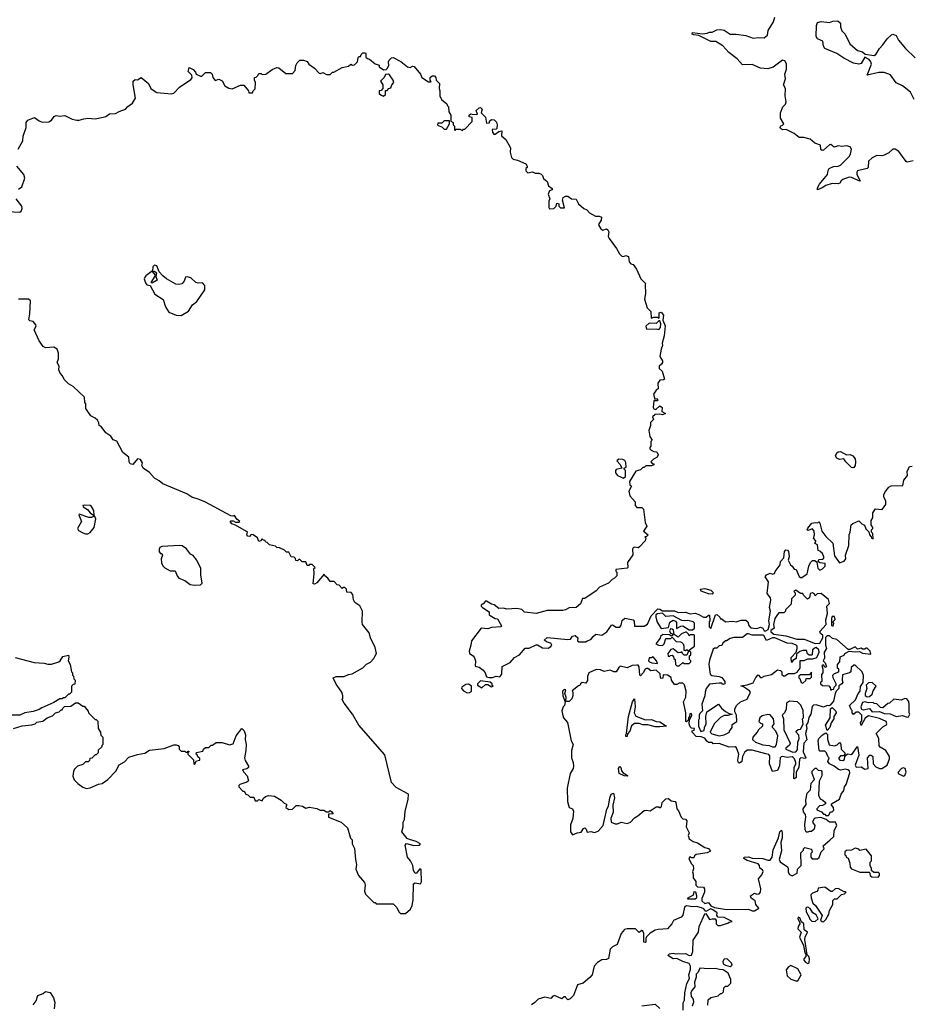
# Model space of a CAD drawing. Extents: x 2293878 to 2522763, y 823964 to 1006972.
# Tile 354 of 407: x 2460493 to 2467849, y 867631 to 875753. Entities that reach past the tile are written whole.
import ezdxf

# ---------------------------------------------------------------- set-up
doc = ezdxf.new("R2010")
doc.units = 0

msp = doc.modelspace()

# ---------------------------------------------------------------- linework, layer by layer
at = {"layer": '0CON20XD'}
for points in [[(2467185, 874723.3), (2467175, 874722), (2467125, 874675.8), (2467114.2, 874674.2), (2467103.2, 874683.2), (2467098.6, 874718.6), (2467052.5, 874735), (2467015, 874767.5), (2466961.7, 874781.7), (2466925, 874782.5), (2466883.6, 874813.6), (2466817, 874847), (2466785, 874843.3), (2466770, 874855), (2466766.7, 874865), (2466771.7, 874878.3), (2466787, 874883), (2466797.5, 874895), (2466770.7, 874940.7), (2466770.8, 874985), (2466790, 875035), (2466811.2, 875055), (2466817.5, 875075), (2466809.4, 875125), (2466810, 875185), (2466794.2, 875215), (2466810, 875265), (2466806, 875305), (2466819.2, 875345), (2466817.9, 875387.9), (2466804.1, 875414.1), (2466785, 875418), (2466708.3, 875361.7), (2466665, 875347.3), (2466605, 875353.5), (2466535, 875384.5), (2466455, 875381.2), (2466410.9, 875430.9), (2466343.5, 875483.5), (2466295, 875538), (2466235, 875573.3), (2466195, 875572.5), (2466095, 875622.5), (2466055, 875627.5), (2466040, 875635), (2466043.9, 875646.1), (2466125, 875636.2), (2466165, 875641.2), (2466185, 875650), (2466205, 875648.8), (2466245, 875668.8), (2466275, 875672.5), (2466305, 875666), (2466355, 875632.5), (2466405, 875632.9), (2466485, 875622.9), (2466545, 875600), (2466585.9, 875605.9), (2466635, 875603.3), (2466661.9, 875625), (2466668.8, 875665), (2466712, 875735), (2466724, 875775)], [(2467872.7, 875095), (2467842.9, 875155), (2467775, 875208), (2467725, 875232.2), (2467677.9, 875297.9), (2467625, 875318.1), (2467582, 875318), (2467484.7, 875294.7), (2467519.2, 875385), (2467515.4, 875405), (2467500, 875425), (2467465, 875444), (2467435, 875392.7), (2467415, 875387.1), (2467371.4, 875395), (2467292, 875435), (2467233.6, 875473.6), (2467134.4, 875514.4), (2467123.3, 875535), (2467118.8, 875575), (2467076.2, 875595), (2467064.5, 875615), (2467065.5, 875705), (2467075, 875728.9), (2467105, 875737.9), (2467175, 875728.6), (2467200, 875740), (2467243.6, 875743.6), (2467264, 875725), (2467264.5, 875694.5), (2467275, 875662.5), (2467302.5, 875635), (2467342.9, 875555), (2467405, 875498.6), (2467446.7, 875486.7), (2467468.1, 875468.1), (2467541.6, 875458.4), (2467555, 875466.2), (2467585, 875515.4), (2467615, 875545.6), (2467649.2, 875595), (2467685, 875628), (2467695, 875633.3), (2467723.6, 875623.6), (2467743.8, 875585), (2467800, 875515), (2467879.7, 875439.7)], [(2460480, 874685), (2460520, 874755), (2460521.7, 874791.7), (2460547.5, 874865), (2460547.5, 874905), (2460560, 874925), (2460615, 874947.5), (2460655, 874917.5), (2460678.3, 874908.3), (2460735, 874910), (2460756.4, 874923.6), (2460777.5, 874955), (2460795, 874963.3), (2460825, 874957.5), (2460865, 874962.5), (2460925, 874933.3), (2460964.1, 874924.1), (2460985, 874923.8), (2461022.5, 874935), (2461055, 874940), (2461115, 874936), (2461181.7, 874948.3), (2461205, 874955.8), (2461235, 874976), (2461285, 874978.8), (2461315, 874996.7), (2461366.2, 875013.8), (2461384.3, 875035.7), (2461423.3, 875065), (2461450, 875105), (2461430, 875215), (2461430, 875245), (2461445, 875260), (2461465, 875257.5), (2461495, 875276.7), (2461555, 875226.7), (2461576.1, 875186.1), (2461610.3, 875160.3), (2461625, 875153.8), (2461745, 875141.2), (2461765, 875146.7), (2461812.3, 875197.7), (2461905, 875260), (2461916.1, 875273.9), (2461912.5, 875295), (2461883.8, 875325), (2461892.5, 875357.5), (2461925, 875342.5), (2461945, 875320), (2461950, 875305), (2461985, 875287.5), (2461995, 875287.5), (2462025, 875317.5), (2462067, 875317), (2462080, 875305), (2462087.5, 875275), (2462105, 875252.5), (2462135, 875262.5), (2462165, 875248.8), (2462186.7, 875206.7), (2462218.3, 875188.3), (2462245, 875183.8), (2462315, 875212.5), (2462341.7, 875211.7), (2462380, 875165), (2462385, 875150), (2462415, 875150), (2462420, 875165), (2462437, 875183), (2462440, 875235), (2462430, 875255), (2462430, 875275), (2462445, 875280), (2462458.3, 875291.7), (2462465, 875310), (2462485, 875310), (2462495, 875300), (2462525, 875302.5), (2462575, 875342.5), (2462615, 875357.5), (2462630, 875355), (2462688.3, 875308.3), (2462745, 875310), (2462767, 875333), (2462772.5, 875375), (2462783, 875397), (2462805, 875420), (2462835, 875420), (2462865, 875407.5), (2462880, 875385), (2462925, 875352.5), (2462963, 875313), (2462975, 875310), (2462995, 875317.5), (2463025, 875300), (2463055, 875300), (2463075, 875320), (2463085, 875320), (2463155, 875360), (2463205, 875370), (2463225, 875387.5), (2463238.3, 875378.3), (2463255, 875380), (2463280, 875405), (2463285, 875440), (2463295, 875450), (2463305, 875450), (2463310, 875465), (2463325, 875480), (2463345, 875480), (2463350, 875475), (2463350, 875445), (2463361.7, 875431.7), (2463378.3, 875428.3), (2463425, 875390), (2463458.3, 875378.3), (2463460, 875365), (2463495, 875340), (2463517, 875343), (2463525, 875350), (2463540, 875375), (2463536.7, 875405), (2463541.7, 875418.3), (2463561.7, 875438.3), (2463575, 875440), (2463637, 875407), (2463693, 875363), (2463715, 875360), (2463735, 875370), (2463748.3, 875368.3), (2463800, 875305), (2463810, 875275), (2463865, 875240), (2463888.3, 875241.7), (2463880, 875255), (2463880, 875275), (2463895, 875290), (2463915, 875290), (2463927, 875277), (2463930, 875255), (2463957, 875227), (2463952.5, 875185), (2463960, 875165), (2463960, 875125), (2463972.5, 875095), (2464018.3, 875058.3), (2464021.7, 875041.7), (2464030, 875035), (2464032.5, 874992.5), (2464050, 874965), (2464050, 874915), (2464070, 874905), (2464070, 874885), (2464080, 874875), (2464080, 874845), (2464085, 874840), (2464095, 874850), (2464125, 874850), (2464145, 874840), (2464155, 874850), (2464165, 874850), (2464227, 874913), (2464227, 874947), (2464201.7, 874951.7), (2464200, 874965), (2464215, 874977.5), (2464235, 874970), (2464270, 874975), (2464260, 875005), (2464283, 875027), (2464295, 875030), (2464307.5, 875015), (2464300, 874985), (2464335, 874950), (2464345, 874900), (2464368.3, 874901.7), (2464370, 874915), (2464385, 874930), (2464408.3, 874928.3), (2464427, 874907), (2464432.5, 874885), (2464430, 874855), (2464425, 874850), (2464391.7, 874848.3), (2464392.5, 874825), (2464405, 874810), (2464415, 874810), (2464445, 874830), (2464470, 874835), (2464467.5, 874795), (2464502.5, 874765), (2464542.5, 874695), (2464539.3, 874659.3), (2464550, 874615), (2464563, 874603), (2464600, 874595), (2464667.5, 874565), (2464680, 874545), (2464680, 874535), (2464670, 874525), (2464670, 874505), (2464685, 874490), (2464725, 874497.5), (2464745, 874487.5), (2464775, 874487.5), (2464795, 874480), (2464807, 874467), (2464813.6, 874443.6), (2464845, 874417.5), (2464855, 874382.5), (2464885, 874360), (2464885, 874350), (2464865, 874340), (2464852.5, 874315), (2464867.5, 874275), (2464857.5, 874255), (2464857.5, 874205), (2464863.6, 874193.6), (2464900, 874195), (2464920, 874215), (2464925, 874240), (2464940, 874235), (2464940, 874215), (2464955, 874200), (2464988.3, 874201.7), (2464972.5, 874265), (2464978, 874285), (2464995, 874296), (2465015, 874296), (2465045, 874276.7), (2465085, 874272.5), (2465103.6, 874233.6), (2465146.4, 874196.4), (2465172.5, 874185), (2465195, 874160), (2465243.6, 874133.6), (2465275, 874133.3), (2465292.5, 874125), (2465289.6, 874100.5), (2465267.5, 874065), (2465270, 874055), (2465288.3, 874028.3), (2465305, 874016.7), (2465335, 874027.5), (2465345, 874020), (2465353.3, 874003.3), (2465348.8, 873965), (2465355, 873947.5), (2465417.5, 873865), (2465441.7, 873821.7), (2465461.7, 873801.7), (2465475, 873800), (2465495, 873807.5), (2465515, 873800), (2465520, 873755), (2465535, 873740), (2465555, 873732.5), (2465582.5, 873695), (2465617.5, 873615), (2465657, 873577), (2465652.5, 873565), (2465656.7, 873495), (2465647, 873447), (2465670, 873375), (2465700, 873345), (2465701.7, 873291.7), (2465725, 873300), (2465755, 873300), (2465768.3, 873291.7), (2465770, 873335), (2465785, 873340), (2465803.3, 873315), (2465800, 873275), (2465818.3, 873228.3), (2465810, 873145), (2465793.3, 873085), (2465797.5, 873065), (2465784, 873035), (2465774, 872975), (2465795, 872940), (2465796.7, 872925), (2465789.3, 872910.7), (2465767.5, 872895), (2465770, 872875), (2465793.6, 872853.6), (2465811.7, 872788.3), (2465805, 872782.5), (2465775, 872780), (2465757.5, 872755), (2465761.7, 872708.3), (2465743.6, 872696.4), (2465723.3, 872665), (2465731.7, 872621.7), (2465747, 872627), (2465757.5, 872615), (2465755, 872610), (2465725, 872610), (2465720, 872555), (2465725, 872542.5), (2465741.7, 872538.3), (2465775, 872567.5), (2465792.5, 872555), (2465791.7, 872521.7), (2465820, 872505), (2465795, 872492.5), (2465775, 872500), (2465735, 872496.7), (2465713, 872477), (2465722.5, 872455), (2465698.3, 872431.7), (2465696.7, 872405), (2465682.5, 872365), (2465692.5, 872315), (2465710, 872285), (2465700, 872275), (2465700, 872235), (2465692.5, 872225), (2465693, 872213), (2465703, 872203)], [(2463495, 875122.5), (2463510, 875135), (2463511.7, 875168.3), (2463525, 875170), (2463540, 875185), (2463555, 875190), (2463563.3, 875215), (2463580, 875235), (2463574, 875254), (2463545, 875297.5), (2463535, 875302.5), (2463510, 875300), (2463500, 875275), (2463470, 875245), (2463490, 875215), (2463490, 875185), (2463475, 875170), (2463460, 875165), (2463460, 875145), (2463475, 875130), (2463495, 875122.5)], [(2464015, 874850), (2464040, 874895), (2464038.3, 874918.3), (2463995, 874920), (2463975, 874900), (2463941.7, 874898.3), (2463940, 874885), (2463945, 874880), (2463975, 874870), (2463995, 874850), (2464015, 874850)], [(2467865, 874588.5), (2467815, 874578.8), (2467805, 874583.8), (2467745, 874666), (2467715, 874684), (2467695.9, 874684.1), (2467664.5, 874655.5), (2467625, 874634.3), (2467605, 874629.4), (2467565, 874632.5), (2467525, 874614), (2467496.8, 874585), (2467493.5, 874535), (2467485.7, 874525), (2467404.2, 874505), (2467398.1, 874495), (2467400, 874475), (2467427.5, 874425), (2467425, 874420), (2467355, 874452), (2467335, 874454), (2467285, 874434.2), (2467271.2, 874425), (2467258.8, 874405), (2467245, 874398), (2467195, 874403.1), (2467144, 874386), (2467114, 874365), (2467075, 874350), (2467076.2, 874365), (2467092.7, 874397.3), (2467157.5, 874475), (2467161.7, 874508.3), (2467170, 874525), (2467207.7, 874542.3), (2467245, 874544.4), (2467265, 874552.9), (2467335.7, 874625), (2467347.1, 874645), (2467356.2, 874686.2), (2467343.6, 874703.6), (2467315, 874713.3), (2467275, 874706.7), (2467245, 874713.8), (2467212.3, 874702.3), (2467185, 874723.3)], [(2460482.5, 874355), (2460512.5, 874375), (2460536.7, 874445), (2460526.7, 874475), (2460471.2, 874545)], [(2460390, 874170), (2460493.8, 874166.2), (2460505.8, 874174.2), (2460513.3, 874195), (2460511.2, 874215), (2460463.3, 874275)], [(2461825, 873314.2), (2461885, 873350), (2461919.1, 873400.9), (2461955, 873428), (2462020.8, 873525), (2462019.7, 873559.7), (2462002, 873582), (2461965, 873580), (2461947.5, 873585), (2461905, 873623.3), (2461875, 873632.5), (2461861.7, 873628.3), (2461850, 873595), (2461830, 873575), (2461805, 873568.6), (2461781.8, 873571.8), (2461705.6, 873615.6), (2461675, 873640), (2461644.2, 873674.2), (2461625, 873724), (2461605, 873729.4), (2461592.9, 873715), (2461588.3, 873681.7), (2461535, 873641.2), (2461523.3, 873625), (2461521.2, 873615), (2461532.3, 873582.3), (2461542.5, 873565), (2461570, 873560), (2461609.3, 873489.3), (2461678, 873445), (2461696.9, 873385), (2461725, 873340), (2461785, 873316), (2461825, 873314.2)], [(2461585, 873580), (2461577.5, 873585), (2461611.7, 873638.3), (2461612.5, 873645), (2461590, 873675), (2461605, 873680), (2461622, 873665), (2461616.2, 873635), (2461627.8, 873605), (2461595, 873584.3), (2461585, 873580)], [(2463426.7, 870505), (2463436.7, 870525), (2463426.7, 870575), (2463386.7, 870655), (2463376.7, 870695), (2463322.5, 870765), (2463317.5, 870785), (2463322.5, 870875), (2463299.3, 870919.3), (2463257.5, 870945), (2463247, 870967), (2463241.7, 871011.7), (2463228.3, 871028.3), (2463191.7, 871031.7), (2463190, 871055), (2463175, 871070), (2463165, 871070), (2463155, 871060), (2463128.3, 871088.3), (2463111.7, 871091.7), (2463088.3, 871118.3), (2463055, 871120), (2463036.4, 871146.4), (2463010, 871165), (2463005, 871180), (2462945, 871107.5), (2462925, 871097.5), (2462915, 871100), (2462922.5, 871185), (2462920, 871225), (2462930, 871235), (2462905, 871260), (2462885, 871260), (2462878.3, 871251.7), (2462865, 871250), (2462855, 871280), (2462825, 871280), (2462805, 871300), (2462795, 871300), (2462785, 871290), (2462771.7, 871291.7), (2462768.3, 871308.3), (2462758.3, 871318.3), (2462731.7, 871321.7), (2462715, 871360), (2462695, 871360), (2462678.3, 871378.3), (2462637, 871397), (2462615, 871400), (2462605, 871410), (2462555, 871420), (2462535, 871440), (2462520, 871445), (2462518.3, 871458.3), (2462505, 871460), (2462495, 871470), (2462480, 871455), (2462465, 871450), (2462455, 871480), (2462420, 871505), (2462403, 871507), (2462388.8, 871491.2), (2462375, 871492.5), (2462367.5, 871505), (2462372.5, 871525), (2462365, 871532.5), (2462275, 871583.3), (2462242.5, 871595), (2462230, 871615), (2462235, 871620), (2462255, 871620), (2462275, 871607.5), (2462301.7, 871608.3), (2462310, 871615), (2462283.6, 871633.6), (2462265, 871662.5), (2462253, 871657), (2462235, 871660), (2462025, 871772), (2461975, 871795.8), (2461914.5, 871814.5), (2461872.7, 871842.7), (2461673.3, 871925), (2461645, 871948.8), (2461605, 871970), (2461565, 872017.5), (2461512.5, 872055), (2461500, 872075), (2461506.4, 872096.4), (2461490, 872125), (2461465, 872130), (2461427.5, 872085), (2461405, 872090), (2461396.7, 872105), (2461392.5, 872145), (2461345, 872182.5), (2461295, 872277.5), (2461265, 872287.5), (2461246.4, 872316.4), (2461204.1, 872344.1), (2461165, 872397.5), (2461150, 872405), (2461147, 872427), (2461135, 872450), (2461117, 872467), (2461080, 872485), (2461055, 872520), (2461040, 872545), (2461040, 872585), (2461030, 872595), (2461028.3, 872638.3), (2460935, 872727.5), (2460895, 872750), (2460860, 872785), (2460847.5, 872815), (2460828.3, 872838.3), (2460817.5, 872865), (2460820, 872895), (2460802.5, 872925), (2460813.3, 872955), (2460813, 873003), (2460802.5, 873035), (2460775, 873052.5), (2460705, 873047.5), (2460687, 873057), (2460653.3, 873105), (2460612.5, 873195), (2460630, 873225), (2460627.5, 873235), (2460605, 873262.5), (2460578.3, 873268.3), (2460568.3, 873278.3), (2460577, 873327), (2460582.5, 873435), (2460567, 873447), (2460547, 873447), (2460485, 873447.5)], [(2465765, 873197.5), (2465780, 873215), (2465782.5, 873245), (2465775, 873270), (2465765, 873270), (2465745, 873247.5), (2465685, 873250), (2465660, 873225), (2465665, 873200), (2465745, 873202.5), (2465765, 873197.5)], [(2465703, 872203), (2465725, 872190), (2465748.3, 872188.3), (2465761.2, 872165), (2465752.5, 872145), (2465721.7, 872128.3), (2465700, 872105), (2465711.7, 872091.7), (2465725, 872090), (2465725, 872080), (2465705, 872072.5), (2465658.3, 872071.7), (2465645, 872060), (2465635, 872060), (2465615, 872040), (2465575, 872030), (2465523.3, 871945), (2465527.5, 871917.5), (2465540, 871905), (2465517.5, 871865), (2465526.7, 871825), (2465570, 871775), (2465570, 871745), (2465585, 871730), (2465625, 871730), (2465640, 871715), (2465652.5, 871605), (2465666.7, 871575), (2465640, 871535), (2465677.5, 871505), (2465665, 871490), (2465651.7, 871488.3), (2465657.5, 871477.5), (2465652.5, 871455), (2465606.4, 871403.6), (2465595, 871397.5), (2465565, 871402.5), (2465553, 871397), (2465547.5, 871385), (2465551.7, 871338.3), (2465506.7, 871275), (2465510, 871235), (2465505, 871227.5), (2465411.7, 871218.3), (2465410, 871205), (2465420, 871195), (2465420, 871165), (2465400, 871145), (2465380, 871135), (2465350, 871105), (2465277, 871073), (2465248.3, 871041.7), (2465155, 870980), (2465135, 870977.5), (2465120, 870935), (2465085, 870903.8), (2465025, 870902.5), (2464995.9, 870884.1), (2464975, 870880), (2464845, 870880), (2464755, 870856.2), (2464657, 870867), (2464635, 870886.7), (2464595, 870896.2), (2464511.7, 870891.7), (2464485, 870900), (2464445, 870897.5), (2464407, 870927), (2464385, 870932.5), (2464345, 870957.5), (2464335, 870957.5), (2464316.4, 870933.6), (2464300, 870925), (2464300, 870915), (2464310, 870905), (2464365, 870870), (2464367.5, 870845), (2464375, 870837.5), (2464415, 870813.3), (2464435, 870810), (2464467, 870753), (2464465, 870743.8), (2464385, 870738.9), (2464355, 870727.1), (2464300, 870735), (2464219.6, 870630.5), (2464215.8, 870595), (2464200, 870545), (2464202.9, 870525), (2464235.7, 870505.7), (2464243.3, 870495), (2464252.5, 870465), (2464251.7, 870421.7), (2464285, 870413.3), (2464317.7, 870387.7), (2464333.8, 870365), (2464345, 870332.5), (2464365, 870326.7), (2464393, 870327), (2464425, 870337.5), (2464455, 870332.5), (2464470, 870355), (2464473.6, 870416.4), (2464539.3, 870450.7), (2464575, 870492.5), (2464616.4, 870513.6), (2464662, 870568), (2464695, 870570), (2464755, 870597.5), (2464765, 870597.5), (2464805, 870572.5), (2464851.7, 870568.3), (2464875, 870582.5), (2464882.5, 870595), (2464875, 870610), (2464845, 870617.5), (2464820, 870635), (2464845, 870657.5), (2465015, 870640), (2465036.2, 870643.8), (2465052.7, 870667.3), (2465075, 870673.3), (2465096.7, 870655), (2465095, 870630), (2465105, 870622.5), (2465165, 870620), (2465175, 870630), (2465205, 870640), (2465223.6, 870666.4), (2465245, 870683.3), (2465295, 870677.5), (2465337.5, 870705), (2465375, 870760), (2465385, 870762.5), (2465415, 870743.3), (2465445, 870742.5), (2465455, 870760), (2465462.3, 870797.7), (2465485, 870816.7), (2465553, 870803), (2465561.7, 870791.7), (2465565, 870750), (2465645, 870750), (2465673, 870767), (2465703.3, 870835), (2465757, 870893), (2465775, 870890), (2465796.4, 870876.4), (2465893.9, 870876.1), (2465925, 870863.8), (2465985, 870866.7), (2466025, 870851.2), (2466065, 870857.5), (2466095, 870847.5), (2466135, 870823.3), (2466156.4, 870823.6), (2466175, 870840), (2466185, 870840), (2466187.5, 870795), (2466180, 870785), (2466180, 870745), (2466195, 870732.5), (2466233.3, 870845), (2466245, 870847.5), (2466270, 870825), (2466275, 870810), (2466285, 870810), (2466315, 870787.5), (2466375, 870792.5), (2466405, 870787.5), (2466445, 870800), (2466485, 870800), (2466500, 870785), (2466507.5, 870755), (2466525, 870737.5), (2466575, 870730), (2466605, 870741.2), (2466623.9, 870733.9), (2466635, 870712.5), (2466649.3, 870710.7), (2466667.5, 870722.5), (2466680, 870765), (2466672.5, 870795), (2466686.7, 870875), (2466680, 870905), (2466690, 870965), (2466686.7, 870985), (2466660.7, 871020.7), (2466670, 871115), (2466643.6, 871156.4), (2466655, 871172.5), (2466685, 871187.5), (2466705, 871180), (2466720, 871185), (2466725, 871200), (2466767.5, 871255), (2466770, 871285), (2466796.7, 871315), (2466802.5, 871365), (2466815, 871380), (2466828.3, 871378.3), (2466836.4, 871366.4), (2466842.5, 871325), (2466832.5, 871295), (2466852.5, 871255), (2466866.4, 871246.4), (2466881.7, 871221.7), (2466898.3, 871218.3), (2466925, 871160), (2466935, 871152.5), (2466945, 871152.5), (2466988.3, 871181.7), (2467002.5, 871245), (2467017.5, 871275), (2467035, 871292.5), (2467051.7, 871291.7), (2467068.3, 871278.3), (2467078.3, 871228.3), (2467093, 871213), (2467116.1, 871223.9), (2467137.5, 871245), (2467138.3, 871268.3), (2467093, 871273), (2467080, 871285), (2467085, 871300), (2467117.5, 871302.5), (2467127.5, 871312.5), (2467127, 871323), (2467115, 871350), (2467095, 871370), (2467080, 871375), (2467075, 871420), (2467050, 871435), (2467058.3, 871441.7), (2467060, 871455), (2467042.5, 871475), (2467050, 871505), (2467046.2, 871535), (2467035, 871552.5), (2466995, 871540), (2466990, 871545), (2466995, 871560), (2467028.8, 871601.2), (2467055, 871606.7), (2467077.5, 871602.5), (2467085, 871610), (2467095, 871600), (2467110, 871535), (2467145, 871490), (2467200, 871435), (2467215, 871330), (2467255, 871273.3), (2467295, 871287.5), (2467307.5, 871305), (2467306.7, 871335), (2467333.3, 871415), (2467336.7, 871505), (2467343.8, 871526.2), (2467352.5, 871585), (2467365, 871596.7), (2467415, 871620), (2467440, 871595), (2467463, 871583), (2467473, 871553), (2467498.3, 871528.3), (2467502.5, 871505), (2467518.3, 871488.3), (2467520, 871475), (2467535, 871470), (2467530, 871515), (2467520, 871525), (2467520, 871545), (2467530, 871555), (2467530, 871565), (2467517.5, 871585), (2467518.3, 871621.7), (2467530, 871645), (2467530, 871685), (2467553, 871717), (2467607, 871713), (2467637.5, 871755), (2467637.5, 871785), (2467622.5, 871815), (2467623, 871837), (2467635, 871860), (2467663.3, 871896.7), (2467683, 871907), (2467778.3, 871911.7), (2467787.5, 871955), (2467817, 871993), (2467813.6, 872026.4), (2467835, 872067.5), (2467855, 872070)], [(2465475, 871970), (2465490, 871985), (2465490, 872035), (2465480, 872045), (2465480, 872055), (2465497, 872063), (2465495, 872100), (2465486.4, 872116.4), (2465470, 872125), (2465435, 872126.7), (2465420, 872115), (2465447.5, 872085), (2465460, 872055), (2465415, 872042.5), (2465407.5, 872035), (2465407.5, 872015), (2465425, 871993.3), (2465475, 871970)], [(2467365, 872056), (2467355, 872060), (2467308, 872105), (2467291.2, 872131.2), (2467255, 872125.8), (2467234, 872135), (2467222, 872155), (2467235, 872180), (2467245, 872188.8), (2467265, 872191.2), (2467315, 872162.5), (2467345, 872167.5), (2467366.4, 872156.4), (2467385, 872130), (2467388.8, 872105), (2467386.2, 872075), (2467375, 872060), (2467365, 872056)], [(2461035, 871512.5), (2461055, 871513.3), (2461075, 871522.5), (2461107, 871563), (2461122.5, 871635), (2461106.7, 871666.7), (2461104.5, 871705), (2461086.4, 871736.4), (2461075, 871746), (2461025, 871749.2), (2461013.3, 871745), (2461016.2, 871735), (2461054.1, 871714.1), (2461075, 871684.4), (2461102.5, 871665), (2461102.5, 871655), (2461085, 871646), (2461065, 871647.8), (2460985, 871673.3), (2460980, 871670), (2461003.8, 871615), (2460971.2, 871555), (2460979.6, 871539.5), (2461015, 871520), (2461035, 871512.5)], [(2461935, 871087.5), (2461985, 871090), (2461997.5, 871105), (2461987.5, 871175), (2461987.5, 871225), (2461953.8, 871295), (2461925, 871332.5), (2461903.3, 871345), (2461868.3, 871388.3), (2461835, 871412.5), (2461815, 871416.2), (2461665, 871406.2), (2461650.4, 871399.5), (2461643.6, 871386.4), (2461643, 871363), (2461655, 871350), (2461665, 871350), (2461672.5, 871335), (2461660, 871305), (2461663.9, 871273.9), (2461675, 871247.5), (2461690.7, 871230.7), (2461735, 871207.5), (2461775, 871207.5), (2461792.5, 871165), (2461807.5, 871145), (2461856.1, 871126.1), (2461900, 871095), (2461935, 871087.5)], [(2466205, 871013.3), (2466175, 871016.7), (2466115, 871040), (2466110, 871055), (2466145, 871060), (2466195, 871046.2), (2466217.5, 871025), (2466205, 871013.3)], [(2467055, 870606.7), (2467095, 870610), (2467120, 870655), (2467120, 870675), (2467100.7, 870690.7), (2467093, 870707), (2467147.5, 870765), (2467143.6, 870803.6), (2467156.7, 870855), (2467152.5, 870915), (2467173, 870937), (2467165, 870970), (2467105, 871020), (2467073, 871017), (2467055, 871000), (2467050, 871015), (2467035, 871026.7), (2467015, 871020), (2467010, 870985), (2466993, 870973), (2466960, 871005), (2466955, 871020), (2466935, 871020), (2466895, 871047.5), (2466880, 871035), (2466890, 871025), (2466890, 871005), (2466860, 870975), (2466858.3, 870931.7), (2466810, 870885), (2466810, 870875), (2466798.3, 870861.7), (2466755, 870860), (2466743.9, 870846.1), (2466723.8, 870815), (2466712.5, 870765), (2466717.5, 870735), (2466690, 870715), (2466690, 870705), (2466715, 870683.3), (2466815, 870670), (2466905, 870644), (2466965, 870642.5), (2467055, 870606.7)], [(2466045, 870720), (2466060, 870735), (2466060, 870775), (2466050, 870785), (2466005, 870797.5), (2465975, 870793.3), (2465955, 870797.5), (2465885, 870836.7), (2465825, 870830), (2465795, 870857.5), (2465755, 870852.5), (2465742.5, 870845), (2465741.2, 870825), (2465753, 870783), (2465785, 870730), (2465845, 870740), (2465856.4, 870783.6), (2465885, 870800), (2465903, 870793), (2465911.7, 870781.7), (2465912.5, 870732.5), (2465948.3, 870751.7), (2465965, 870752.5), (2466015, 870720), (2466045, 870720)], [(2467205, 870750), (2467210, 870775), (2467200, 870785), (2467220, 870805), (2467215, 870830), (2467195, 870830), (2467190, 870815), (2467190, 870755), (2467205, 870750)], [(2465935, 870423.3), (2465965, 870450), (2465975, 870442.5), (2466015, 870442.5), (2466030, 870455), (2466030, 870465), (2466020, 870475), (2466020, 870505), (2466030, 870515), (2466030, 870535), (2466021.7, 870541.7), (2466020, 870555), (2466060, 870585), (2466060, 870675), (2466055, 870680), (2466025, 870680), (2466015, 870670), (2466010, 870685), (2465995, 870700), (2465985, 870700), (2465953.9, 870686.1), (2465925, 870660), (2465891.7, 870681.7), (2465888.3, 870718.3), (2465877, 870727), (2465862.5, 870727.5), (2465853, 870713), (2465861.7, 870691.7), (2465878.3, 870688.3), (2465878.3, 870671.7), (2465865, 870670), (2465855, 870680), (2465798.3, 870681.7), (2465780, 870665), (2465778.3, 870651.7), (2465740, 870605), (2465763, 870593), (2465795, 870590), (2465810, 870605), (2465825, 870650), (2465865, 870650), (2465875, 870660), (2465910, 870625), (2465945, 870622.5), (2465955.9, 870615.9), (2465966.7, 870605), (2465973.3, 870585), (2465971.7, 870551.7), (2465985, 870550), (2465997.5, 870557.5), (2466010, 870545), (2465998.3, 870511.7), (2465975, 870510), (2465960, 870525), (2465955, 870540), (2465947.5, 870532.5), (2465925, 870530), (2465885, 870562.5), (2465865, 870557.5), (2465840, 870525), (2465841.7, 870501.7), (2465855, 870500), (2465861.7, 870508.3), (2465875, 870510), (2465888.3, 870498.3), (2465890, 870485), (2465900, 870475), (2465903.3, 870435), (2465915, 870423.8), (2465935, 870423.3)], [(2466265, 869846.2), (2466305, 869853.8), (2466350, 869875), (2466350, 869885), (2466370, 869915), (2466371.7, 869938.3), (2466410, 869965), (2466407.5, 870015), (2466392.5, 870042.5), (2466392.5, 870065), (2466407.5, 870095), (2466440, 870125), (2466495, 870147.5), (2466522.5, 870205), (2466515, 870216.7), (2466465, 870250), (2466441.7, 870258.3), (2466495, 870266.2), (2466545, 870283.3), (2466565, 870326.7), (2466585, 870350), (2466605, 870327.5), (2466615, 870326.7), (2466635, 870337.5), (2466695, 870352.5), (2466745, 870390), (2466770, 870385), (2466780, 870375), (2466781.7, 870351.7), (2466795, 870340), (2466805, 870340), (2466835, 870360), (2466885, 870360), (2466908.3, 870371.7), (2466932.5, 870405), (2466931.7, 870468.3), (2466965, 870467.5), (2466995, 870480), (2467035, 870480), (2467065, 870490), (2467073.3, 870496.7), (2467087.5, 870535), (2467086.1, 870556.1), (2467065, 870573.3), (2467055, 870572.5), (2467032.5, 870555), (2467030, 870515), (2467025, 870510), (2467005, 870510), (2466993, 870523), (2466985, 870550), (2466955, 870550), (2466928.3, 870541.7), (2466901.7, 870518.3), (2466900, 870485), (2466871.7, 870468.3), (2466865, 870450), (2466860, 870455), (2466858.3, 870491.7), (2466900, 870535), (2466907.5, 870565), (2466907.5, 870585), (2466900, 870595), (2466865, 870608.8), (2466825, 870610), (2466723.6, 870653.6), (2466705, 870653.3), (2466655, 870632.5), (2466633.3, 870673.3), (2466626.4, 870676.4), (2466535, 870676.7), (2466505, 870686.7), (2466493.9, 870686.1), (2466455, 870657.5), (2466385, 870656.7), (2466355, 870647.5), (2466325, 870630), (2466315, 870630), (2466295, 870610), (2466285, 870590), (2466263, 870587), (2466245, 870570), (2466225, 870570), (2466215, 870560), (2466185, 870470), (2466178.6, 870435), (2466190, 870355), (2466204.2, 870344.2), (2466265, 870336.2), (2466286.1, 870326.1), (2466310, 870295), (2466310, 870275), (2466295, 870270), (2466285, 870280), (2466265, 870280), (2466185, 870272.5), (2466156.7, 870235), (2466147, 870207), (2466146.7, 870175), (2466121.7, 870108.3), (2466127, 870053), (2466105, 870030), (2466100, 870015), (2466100, 869985), (2466092.5, 869975), (2466092.5, 869925), (2466111.7, 869881.7), (2466139.3, 869890.7), (2466142.5, 869915), (2466157.5, 869945), (2466152.5, 870005), (2466162.5, 870045), (2466257, 870107), (2466282.5, 870075), (2466315, 870047.5), (2466345, 870030), (2466370, 870025), (2466336.4, 870013.6), (2466305, 870012.5), (2466273.6, 869996.4), (2466222.5, 869945), (2466190, 869875), (2466202, 869862), (2466265, 869846.2)], [(2467185, 870220), (2467191.7, 870228.3), (2467208.3, 870231.7), (2467211.7, 870248.3), (2467230, 870265), (2467230, 870275), (2467203, 870323), (2467202.5, 870345), (2467215, 870360), (2467250, 870375), (2467250, 870395), (2467240, 870405), (2467240, 870435), (2467260, 870455), (2467261.7, 870498.3), (2467295, 870510), (2467300, 870525), (2467337, 870543), (2467385, 870537.5), (2467421.7, 870541.7), (2467445, 870527.5), (2467515, 870520), (2467510, 870545), (2467485, 870570), (2467475, 870570), (2467465, 870560), (2467445, 870560), (2467435, 870570), (2467405, 870560), (2467385, 870580), (2467341.7, 870558.3), (2467328.3, 870558.3), (2467235, 870640), (2467198.3, 870648.3), (2467175, 870670), (2467155, 870670), (2467141.7, 870658.3), (2467140, 870595), (2467150, 870565), (2467130, 870535), (2467133, 870487), (2467122.5, 870465), (2467138.3, 870448.3), (2467150, 870415), (2467135, 870410), (2467128.3, 870428.3), (2467115, 870430), (2467110, 870425), (2467120, 870395), (2467120, 870365), (2467108.3, 870351.7), (2467110, 870295), (2467100, 870285), (2467100, 870275), (2467115, 870260), (2467168.3, 870258.3), (2467180, 870245), (2467185, 870220)], [(2460455, 870492), (2460611.7, 870451.7), (2460696.1, 870446.1), (2460725, 870436.7), (2460755, 870437.5), (2460815, 870456.7), (2460827.5, 870465), (2460850, 870500), (2460895, 870510), (2460900, 870495), (2460892.5, 870465), (2460910, 870435), (2460920, 870375), (2460930, 870365), (2460930, 870345), (2460937, 870337), (2460940, 870315), (2460950, 870305), (2460947, 870273), (2460935, 870270), (2460920, 870255), (2460920, 870205), (2460905, 870190), (2460895, 870190), (2460865, 870160), (2460855, 870160), (2460845, 870150), (2460825, 870150), (2460775, 870120), (2460675, 870077.5), (2460655, 870062.5), (2460605, 870047.5), (2460535, 870036.7), (2460495, 870017.5), (2460425, 870016.7)], [(2460443, 869907), (2460515, 869927.5), (2460595, 869937.5), (2460620, 869945), (2460635, 869957.5), (2460685, 869967.5), (2460720, 869995), (2460765, 870010), (2460790, 870035), (2460820, 870045), (2460835, 870060), (2460845, 870060), (2460850, 870075), (2460863, 870087), (2460915, 870090), (2460955, 870117.5), (2460977, 870117), (2461015, 870090), (2461025, 870090), (2461058.3, 870048.3), (2461060, 870035), (2461115, 869980), (2461125, 869980), (2461137, 869967), (2461140, 869905), (2461160, 869875), (2461161.7, 869851.7), (2461180, 869835), (2461180, 869775), (2461170, 869765), (2461170, 869755), (2461141.7, 869728.3), (2461140, 869705), (2461125, 869690), (2461115, 869690), (2461088.3, 869661.7), (2461071.7, 869658.3), (2461068.3, 869641.7), (2461058.3, 869631.7), (2461035, 869630), (2461015, 869610), (2460970, 869595), (2460945, 869570), (2460938.3, 869551.7), (2460933, 869513), (2460943.8, 869483.8), (2460973.6, 869453.6), (2461015, 869422.5), (2461045, 869412.5), (2461075, 869417.5), (2461143, 869447), (2461175, 869452.5), (2461220, 869485), (2461286.4, 869553.6), (2461313.6, 869606.4), (2461359.3, 869630.7), (2461395, 869670), (2461465, 869692.5), (2461525, 869702.5), (2461563, 869727), (2461685, 869742.5), (2461765, 869772.5), (2461785, 869772.5), (2461800, 869765), (2461810, 869755), (2461810, 869735), (2461825, 869720), (2461855, 869720), (2461865, 869710), (2461880, 869710), (2461881.7, 869718.3), (2461888.3, 869718.3), (2461888.3, 869711.7), (2461880, 869710), (2461880, 869695), (2461928.3, 869648.3), (2461930, 869615), (2461935, 869610), (2461951.7, 869638.3), (2461980, 869645), (2461978.3, 869658.3), (2461961.7, 869671.7), (2461958.3, 869688.3), (2461950, 869695), (2461951.7, 869708.3), (2462005, 869720), (2462010, 869735), (2462025, 869750), (2462055, 869750), (2462071.7, 869768.3), (2462085, 869770), (2462115, 869790), (2462165, 869790), (2462225, 869772.5), (2462255, 869780), (2462280, 869845), (2462325, 869907.5), (2462345, 869887.5), (2462357.5, 869855), (2462353.8, 869815), (2462362.5, 869775), (2462360, 869725), (2462347.5, 869665), (2462353, 869643), (2462380, 869595), (2462380, 869585), (2462367, 869573), (2462332.5, 869565), (2462342.5, 869545), (2462370, 869515), (2462380, 869475), (2462367, 869463), (2462310, 869445), (2462300, 869435), (2462302.5, 869425), (2462335, 869390), (2462345, 869390), (2462360, 869365), (2462375, 869360), (2462395, 869340), (2462425, 869340), (2462435, 869310), (2462455, 869310), (2462465, 869320), (2462495, 869310), (2462501.7, 869328.3), (2462520, 869345), (2462545, 869352.5), (2462595, 869347.5), (2462650, 869315), (2462675, 869290), (2462690, 869285), (2462700, 869275), (2462691.7, 869268.3), (2462690, 869255), (2462715, 869237.5), (2462745, 869240), (2462775, 869270), (2462795, 869270), (2462827, 869267), (2462855, 869250), (2462885, 869257.5), (2462945, 869247.5), (2462973, 869233), (2463001.7, 869231.7), (2463025, 869220), (2463045, 869220), (2463055, 869230), (2463068.3, 869218.3), (2463078.3, 869201.7), (2463041.7, 869198.3), (2463040, 869175), (2463145, 869132.5), (2463197, 869087), (2463223, 869003), (2463237, 868987), (2463237.5, 868955), (2463256.4, 868916.4), (2463263, 868827), (2463272.5, 868785), (2463267.5, 868745), (2463287.5, 868695), (2463336.7, 868635), (2463342.5, 868615), (2463337.5, 868565), (2463345, 868540), (2463415, 868470), (2463425, 868470), (2463435, 868460), (2463575, 868460), (2463605, 868430), (2463620, 868395), (2463635, 868380), (2463675, 868380), (2463717.5, 868415), (2463732.5, 868445), (2463740.7, 868489.3), (2463743.3, 868625), (2463755, 868632.5), (2463800, 868625), (2463808.3, 868641.7), (2463805, 868740), (2463795, 868747.5), (2463765, 868710), (2463752.5, 868715), (2463742.5, 868735), (2463736.7, 868775), (2463716.1, 868816.1), (2463692.5, 868845), (2463673.3, 868945), (2463685, 868957.5), (2463745, 868940.6), (2463792.5, 868945), (2463801.2, 868955), (2463763.8, 868975), (2463710, 868990), (2463690, 869000), (2463646.7, 869055), (2463656.7, 869095), (2463657.5, 869135), (2463666.7, 869155), (2463672.5, 869225), (2463698.3, 869321.7), (2463700, 869365), (2463600.4, 869420.4), (2463560.7, 869460.7), (2463505, 869688.8), (2463292.5, 869935), (2463240, 870025), (2463170, 870115), (2463152.5, 870145), (2463160, 870155), (2463160, 870175), (2463150, 870205), (2463105, 870272.5), (2463080, 870325), (2463105, 870336.2), (2463170, 870335), (2463205, 870352.5), (2463235, 870357.5), (2463323.6, 870406.4), (2463355, 870437.5), (2463386.1, 870453.9), (2463415, 870482.5), (2463426.7, 870505)], [(2465755, 870442.5), (2465747.5, 870465), (2465718.3, 870498.3), (2465705, 870490), (2465685, 870490), (2465680, 870465), (2465690, 870455), (2465707, 870447), (2465755, 870442.5)], [(2466535, 868401.2), (2466555, 868403.3), (2466590, 868425), (2466567.5, 868455), (2466560, 868485), (2466527, 868507), (2466522.5, 868525), (2466555, 868547.5), (2466575, 868540), (2466595, 868542.5), (2466603.6, 868556.4), (2466606.7, 868585), (2466587.5, 868665), (2466615, 868700), (2466626.7, 868726.7), (2466620, 868740), (2466600, 868755), (2466597.5, 868775), (2466585, 868790), (2466495, 868818.8), (2466467.5, 868835), (2466470, 868845), (2466505, 868848.6), (2466535, 868838), (2466625, 868833.8), (2466665, 868820), (2466685, 868821.2), (2466700, 868845), (2466708, 868905), (2466753.3, 869005), (2466763.3, 869055), (2466777, 869067), (2466783.3, 869045), (2466783.3, 869005), (2466773.3, 868965), (2466777, 868897), (2466760, 868825), (2466767, 868807), (2466827.5, 868765), (2466832.5, 868755), (2466831.7, 868721.7), (2466845, 868702.5), (2466865, 868690), (2466906.4, 868713.6), (2466910, 868745), (2466940, 868775), (2466938.3, 868881.7), (2466958.3, 868901.7), (2466960, 868915), (2466970, 868925), (2467025, 868910), (2467030, 868885), (2467020, 868875), (2467020, 868845), (2467031.7, 868831.7), (2467075, 868830), (2467088.3, 868841.7), (2467105, 868890), (2467130, 868915), (2467121.7, 868938.3), (2467177.5, 868985), (2467208.8, 869015), (2467213.3, 869065), (2467233.8, 869105), (2467223.3, 869133.3), (2467175, 869133.3), (2467147, 869157), (2467103, 869173), (2467055, 869167.5), (2467047, 869163), (2467032.5, 869135), (2467052.5, 869105), (2467047.5, 869075), (2467025, 869057.5), (2467005, 869057.5), (2466995, 869050), (2466981.7, 869051.7), (2466973.6, 869073.6), (2466970, 869115), (2466980, 869175), (2466977, 869197), (2466958.3, 869218.3), (2466957, 869243), (2466981.7, 869278.3), (2466980, 869315), (2466988.3, 869371.7), (2467018.3, 869401.7), (2467022.5, 869455), (2467050, 869485), (2467030, 869535), (2467030, 869555), (2467055, 869580), (2467065, 869580), (2467081.7, 869561.7), (2467105, 869560), (2467111.7, 869551.7), (2467110, 869515), (2467088.3, 869471.7), (2467083, 869357), (2467097, 869327), (2467120, 869315), (2467140, 869295), (2467140, 869285), (2467115, 869270), (2467091.7, 869268.3), (2467070, 869245), (2467070, 869235), (2467108.3, 869218.3), (2467125, 869200), (2467135, 869200), (2467145, 869190), (2467165, 869190), (2467181.7, 869218.3), (2467195, 869220), (2467208.3, 869231.7), (2467207.5, 869255), (2467190, 869275), (2467190, 869285), (2467257, 869323), (2467270, 869365), (2467293.3, 869395), (2467298.8, 869425), (2467310.8, 869445), (2467341.7, 869541.7), (2467337.5, 869557.5), (2467325, 869566.7), (2467305, 869570), (2467265, 869563.3), (2467247.7, 869567.7), (2467212.5, 869595), (2467172.5, 869615), (2467160, 869635), (2467170, 869665), (2467160, 869675), (2467150, 869705), (2467135, 869720), (2467095, 869720), (2467090, 869725), (2467081.2, 869805), (2467086.2, 869825), (2467115, 869854), (2467145, 869870), (2467157, 869857), (2467158.3, 869818.3), (2467171.7, 869771.7), (2467215, 869762.5), (2467238.3, 869771.7), (2467255, 869790), (2467268.3, 869778.3), (2467270, 869735), (2467300, 869705), (2467300, 869695), (2467288.3, 869681.7), (2467265, 869680), (2467250, 869665), (2467250, 869655), (2467260, 869645), (2467285, 869642.5), (2467298.3, 869651.7), (2467301.7, 869678.3), (2467323, 869697), (2467358.3, 869691.7), (2467405, 869757.5), (2467416, 869685), (2467386.7, 869605), (2467395, 869587.5), (2467435, 869588.8), (2467465, 869572), (2467492.5, 869575), (2467487.5, 869665), (2467507, 869687), (2467517, 869687), (2467532.5, 869675), (2467533.3, 869615), (2467555, 869590), (2467585, 869576.7), (2467605, 869577.5), (2467650, 869605), (2467667.5, 869655), (2467667.5, 869675), (2467637.5, 869725), (2467591.7, 869751.7), (2467583, 869763), (2467580, 869825), (2467560, 869865), (2467615, 869920), (2467643, 869937), (2467647.5, 869945), (2467642.5, 869965), (2467585, 869988), (2467495, 870010), (2467467.7, 869992.3), (2467435, 869930), (2467430, 869955), (2467441.7, 869968.3), (2467440, 870015), (2467415, 870040), (2467395, 870040), (2467373, 870023), (2467360, 870035), (2467360, 870055), (2467351.7, 870061.7), (2467340, 870095), (2467388.3, 870141.7), (2467410, 870195), (2467427, 870213), (2467428.3, 870251.7), (2467452.5, 870285), (2467453, 870343), (2467442.5, 870375), (2467385, 870430), (2467375, 870430), (2467351.7, 870408.3), (2467350, 870375), (2467340, 870365), (2467281.7, 870348.3), (2467277.5, 870305), (2467282.5, 870285), (2467276.4, 870273.6), (2467251.7, 870258.3), (2467250, 870235), (2467230, 870215), (2467220, 870195), (2467207, 870133), (2467180, 870100), (2467167.5, 870092.5), (2467153.6, 870096.4), (2467125, 870083.3), (2467065, 870102), (2467042.3, 870097.7), (2467031.4, 870088.6), (2467020, 870025), (2467003.8, 869996.2), (2466996.2, 869955), (2466982.5, 869935), (2466987.5, 869905), (2466976.7, 869865), (2466986.4, 869813.6), (2466963.3, 869785), (2466956.7, 869715), (2466980, 869665), (2466975, 869660), (2466937, 869663), (2466926.7, 869653.3), (2466920, 869585), (2466900, 869545), (2466898.3, 869501.7), (2466885, 869490), (2466880, 869495), (2466881.7, 869588.3), (2466897, 869613), (2466897.5, 869625), (2466886.1, 869656.1), (2466875, 869667.5), (2466865, 869673.3), (2466825, 869666.7), (2466785, 869676.7), (2466775, 869672.5), (2466767.5, 869665), (2466761.7, 869598.3), (2466745, 869560), (2466705, 869552.5), (2466680, 869615), (2466681.7, 869681.7), (2466672.5, 869692.5), (2466648.3, 869698.3), (2466535, 869728.8), (2466495, 869728.8), (2466472.7, 869707.3), (2466456.2, 869675), (2466451.2, 869635), (2466430.7, 869620.7), (2466424.1, 869624.1), (2466418.8, 869645), (2466426.7, 869695), (2466406.1, 869746.1), (2466396.1, 869756.1), (2466345, 869752.5), (2466265, 869782.5), (2466215, 869780), (2466205, 869790), (2466175, 869790), (2466160.7, 869800.7), (2466145, 869827.5), (2466115, 869837.5), (2466075, 869840), (2466040, 869875), (2466041.7, 869888.3), (2466058.3, 869891.7), (2466060, 869905), (2466035, 869910), (2466025, 869920), (2466017.5, 869945), (2466020, 869975), (2466037.5, 870015), (2466035, 870030), (2466023, 870027), (2466020, 870005), (2466010, 869995), (2466008.3, 869971.7), (2465995, 869960), (2465990, 869965), (2465990, 870035), (2465970, 870125), (2465990, 870165), (2465992.5, 870215), (2465977, 870267), (2465965, 870280), (2465935, 870280), (2465915, 870270), (2465895, 870270), (2465870, 870305), (2465868.3, 870328.3), (2465837, 870347), (2465801.7, 870348.3), (2465798.3, 870321.7), (2465785, 870320), (2465780, 870325), (2465778.3, 870358.3), (2465745, 870386.7), (2465700.7, 870380.7), (2465675, 870402.5), (2465665, 870402.5), (2465652.5, 870395), (2465637.5, 870365), (2465615, 870340), (2465610, 870345), (2465602.5, 870415), (2465595, 870427.5), (2465585, 870430), (2465545, 870426.7), (2465505, 870407.5), (2465448.3, 870421.7), (2465435, 870410), (2465415, 870372.5), (2465395, 870372.5), (2465365, 870388.8), (2465315, 870377.5), (2465285, 870390), (2465248.3, 870391.7), (2465187.5, 870365), (2465176.7, 870335), (2465176.4, 870303.6), (2465165, 870280), (2465133, 870287), (2465120, 870275), (2465115, 870260), (2465103, 870257), (2465051.7, 870218.3), (2465057.5, 870205), (2465056.7, 870175), (2465048.3, 870151.7), (2465025, 870130), (2465008.3, 870128.3), (2465000, 870135), (2465002.5, 870165), (2464990, 870195), (2465000, 870225), (2464985, 870226.7), (2464970, 870215), (2464973.3, 870175), (2464992.5, 870125), (2464987.5, 870095), (2464977.5, 870085), (2464967, 870053), (2464970, 870025), (2464980, 869995), (2465013.3, 869955), (2465042.5, 869805), (2465060, 869775), (2465044.2, 869725.8), (2465044.2, 869665), (2465058.8, 869625), (2465062, 869595), (2465058, 869575), (2465034, 869535), (2465010.8, 869415), (2465013.8, 869305), (2465020, 869275), (2465027.5, 869255), (2465053, 869243), (2465062.5, 869225), (2465057.5, 869165), (2465038.3, 869111.7), (2465037.5, 869055), (2465055, 869030), (2465093, 869047), (2465125, 869050), (2465145, 869082.5), (2465155, 869086.7), (2465167.5, 869075), (2465175, 869050), (2465205, 869056.7), (2465235, 869047.5), (2465265, 869058.8), (2465308, 869105), (2465338.3, 869241.7), (2465350, 869265), (2465362, 869335), (2465374, 869365), (2465392.5, 869372.5), (2465400, 869335), (2465386.2, 869275), (2465388.8, 869215), (2465368.8, 869165), (2465373.3, 869135), (2465405, 869120), (2465425, 869120), (2465455, 869133.3), (2465505, 869123.3), (2465532.5, 869135), (2465565, 869170), (2465593.6, 869186.4), (2465645, 869230), (2465665, 869233.3), (2465695, 869227.5), (2465745, 869260), (2465765, 869260), (2465778.3, 869251.7), (2465787, 869263), (2465792.5, 869295), (2465825, 869327.5), (2465845, 869330), (2465868.3, 869308.3), (2465900, 869305), (2465906.7, 869295), (2465913.3, 869245), (2465928.3, 869228.3), (2465950, 869175), (2465965, 869160), (2465985, 869157.5), (2465997.5, 869145), (2465992.5, 869095), (2466017.5, 869045), (2466007.5, 869025), (2466017.5, 868995), (2466050, 868975), (2466085, 868963.3), (2466145, 868926), (2466175, 868916), (2466192.5, 868895), (2466165, 868881.2), (2466073, 868867), (2466060, 868855), (2466055, 868840), (2466035, 868840), (2466025, 868850), (2466012.5, 868835), (2466031.7, 868791.7), (2466050, 868775), (2466051.7, 868748.3), (2466042.5, 868725), (2466050, 868705), (2466050, 868675), (2466070, 868645), (2466070, 868615), (2466085, 868600), (2466135, 868597.5), (2466142.5, 868585), (2466142.5, 868555), (2466120, 868505), (2466120, 868485), (2466145, 868462.5), (2466175, 868470), (2466193.6, 868443.6), (2466225, 868428.8), (2466325, 868413.8), (2466505, 868416.7), (2466535, 868401.2)], [(2466955, 870280), (2466978.3, 870301.7), (2466981.7, 870318.3), (2467015, 870320), (2467025, 870330), (2467025, 870370), (2467005, 870350), (2466935, 870350), (2466921.7, 870338.3), (2466920, 870325), (2466928.3, 870318.3), (2466940, 870285), (2466955, 870280)], [(2464185, 870200), (2464205, 870202.5), (2464220, 870215), (2464220, 870255), (2464210, 870265), (2464195, 870272.5), (2464175, 870268.8), (2464141.7, 870248.3), (2464137.5, 870235), (2464155, 870217.5), (2464185, 870200)], [(2464305, 870242.5), (2464335, 870270), (2464355, 870270), (2464385, 870250), (2464400, 870255), (2464391.7, 870261.7), (2464390, 870275), (2464375, 870287.5), (2464295, 870300), (2464270, 870275), (2464270, 870265), (2464305, 870242.5)], [(2467485, 870167.5), (2467505, 870170), (2467525, 870190), (2467533, 870217), (2467560, 870255), (2467526.4, 870286.4), (2467495, 870283.3), (2467477.5, 870265), (2467482.5, 870235), (2467467.5, 870195), (2467468.3, 870178.3), (2467485, 870167.5)], [(2465505, 869840), (2465495, 869840), (2465493.3, 869855), (2465500, 869865), (2465515.8, 870005), (2465550, 870125), (2465565, 870150), (2465570, 870085), (2465563.8, 870035), (2465575, 870008.8), (2465655, 869978.8), (2465705, 869981.2), (2465745, 869963.8), (2465775, 869961.2), (2465830, 869925), (2465775, 869918.8), (2465735, 869921.2), (2465675, 869936.2), (2465635, 869936.2), (2465605, 869948), (2465565, 869948), (2465541.7, 869928.3), (2465526.7, 869885), (2465508.3, 869861.7), (2465505, 869840)], [(2466870.7, 869710.7), (2466895, 869712.5), (2466909.3, 869730.7), (2466913, 869793), (2466922.5, 869825), (2466921.7, 869851.7), (2466900, 869875), (2466900, 869885), (2466915, 869897.5), (2466935, 869900), (2466957, 869943), (2466952.5, 869985), (2466960, 869995), (2466957.5, 870055), (2466938.3, 870098.3), (2466910, 870125), (2466845, 870132.5), (2466820, 870115), (2466817.5, 870065), (2466803.6, 870036.4), (2466783.3, 870015), (2466793.3, 869985), (2466797.5, 869895), (2466850, 869785), (2466845, 869770), (2466812.5, 869745), (2466812.5, 869735), (2466870.7, 869710.7)], [(2467815, 870000), (2467825, 870002.5), (2467837.5, 870025), (2467830, 870035), (2467831.2, 870105), (2467827.7, 870127.7), (2467811.7, 870151.7), (2467795, 870152.5), (2467765, 870140), (2467705, 870147.5), (2467670, 870115), (2467655, 870112.5), (2467615, 870077.5), (2467595, 870080), (2467565, 870110), (2467543, 870113), (2467535, 870120), (2467495, 870117.5), (2467465, 870127.5), (2467445, 870120), (2467432.5, 870085), (2467437, 870067), (2467451.2, 870061.2), (2467505, 870072.5), (2467525, 870043.8), (2467585, 870047.5), (2467625, 870031.2), (2467675, 870027.5), (2467725, 870006.2), (2467775, 870012.5), (2467815, 870000)], [(2466725, 869753.8), (2466736.7, 869775), (2466746.7, 869845), (2466732.5, 869885), (2466702.5, 869915), (2466702.5, 869925), (2466716.7, 869945), (2466712.5, 869985), (2466685, 870020), (2466665, 870022.5), (2466618.3, 870011.7), (2466600, 869995), (2466590, 869965), (2466605, 869950), (2466620, 869945), (2466620, 869925), (2466587.5, 869895), (2466577.5, 869875), (2466542.5, 869835), (2466537.5, 869815), (2466564.1, 869794.1), (2466625, 869771.2), (2466675, 869766.7), (2466705, 869754), (2466725, 869753.8)], [(2467155, 869890), (2467140, 869935), (2467180, 869995), (2467182.5, 870067.5), (2467195, 870080), (2467225, 870050), (2467227.5, 870035), (2467210, 870005), (2467210, 869985), (2467188.3, 869951.7), (2467177.5, 869915), (2467155, 869890)], [(2465505, 869513.3), (2465480, 869515), (2465440, 869535), (2465433.8, 869575), (2465440.7, 869589.3), (2465445, 869592.5), (2465452.5, 869585), (2465457.5, 869557.5), (2465470.7, 869540.7), (2465500, 869525), (2465510, 869515), (2465505, 869513.3)], [(2467785, 869513.3), (2467795, 869517.5), (2467806, 869545), (2467797, 869577), (2467785, 869582.5), (2467767.5, 869575), (2467740, 869545), (2467740, 869535), (2467785, 869513.3)], [(2467575, 868680), (2467586.4, 868693.6), (2467585, 868710), (2467577.5, 868717.5), (2467538.3, 868718.3), (2467520, 868735), (2467521.7, 868751.7), (2467510, 868775), (2467510, 868805), (2467520, 868815), (2467520, 868855), (2467475, 868910), (2467425, 868900), (2467415, 868910), (2467385, 868920), (2467355, 868902.5), (2467315, 868900), (2467301.7, 868888.3), (2467300, 868865), (2467308.3, 868858.3), (2467310, 868845), (2467327, 868837), (2467342.5, 868795), (2467343, 868763), (2467355, 868750), (2467425, 868722.5), (2467505, 868720), (2467510, 868695), (2467523, 868683), (2467575, 868680)], [(2466065, 868500), (2466078.3, 868511.7), (2466080, 868525), (2466070, 868555), (2466055, 868560), (2466048.3, 868531.7), (2466000, 868505), (2466005, 868500), (2466065, 868500)], [(2467125, 868312.5), (2467145, 868330), (2467167.5, 868375), (2467172.5, 868405), (2467200, 868455), (2467201.7, 868488.3), (2467215, 868500), (2467238.3, 868501.7), (2467271.7, 868538.3), (2467298.3, 868541.7), (2467310, 868555), (2467305, 868560), (2467295, 868560), (2467245, 868587.5), (2467220, 868585), (2467197, 868563), (2467185, 868562.5), (2467135, 868596.7), (2467081.7, 868588.3), (2467078.3, 868571.7), (2467068.3, 868561.7), (2467033, 868547), (2467020, 868535), (2467021.7, 868508.3), (2467037.5, 868465), (2467057.5, 868445), (2467112.5, 868365), (2467100, 868325), (2467113, 868313), (2467125, 868312.5)], [(2465966.4, 867583.6), (2465967, 867643), (2465976.7, 867665), (2465981.2, 867725), (2465998.3, 867801.7), (2466019.2, 867845), (2466014.2, 867875), (2466028, 867918), (2466025.9, 867945.9), (2466015, 867968.8), (2465964.1, 867984.1), (2465915, 868010), (2465885, 868007.5), (2465840, 868035), (2465853, 868047), (2465885, 868052.5), (2465905, 868047.5), (2465985, 868050), (2466015, 868033.3), (2466035, 868037.5), (2466046.4, 868066.4), (2466048.3, 868161.7), (2466093.3, 868225), (2466098.3, 868271.7), (2466145, 868377.5), (2466155, 868380), (2466185, 868330), (2466205, 868337.5), (2466230, 868335), (2466238.3, 868321.7), (2466240, 868295), (2466251.7, 868281.7), (2466275, 868280), (2466308.3, 868291.7), (2466335, 868300), (2466345, 868310), (2466370, 868315), (2466305, 868347.5), (2466255, 868350), (2466243.6, 868363.6), (2466246.1, 868386.1), (2466210.7, 868410.7), (2466195, 868417.5), (2466155, 868397.5), (2466138, 868418), (2466117.5, 868427.5), (2466077.7, 868437.7), (2466045, 868436), (2465995, 868443.8), (2465976.7, 868433.3), (2465963.9, 868366.1), (2465949.6, 868350.5), (2465887, 868323), (2465872.5, 868295), (2465837, 868253), (2465760.7, 868249.3), (2465735, 868242.5), (2465695, 868217.5), (2465663, 868187), (2465657.5, 868175), (2465660, 868145), (2465655, 868140), (2465642.5, 868145), (2465643.3, 868215), (2465635, 868237.5), (2465625, 868240), (2465602.5, 868222.5), (2465573.8, 868253.8), (2465505, 868254.3), (2465482.1, 868247.9), (2465454.2, 868215), (2465422.5, 868125), (2465382.5, 868105), (2465363.3, 868085), (2465351.4, 868008.6), (2465335, 868000.8), (2465295, 867998), (2465261.2, 867975), (2465233.8, 867945), (2465216.7, 867875), (2465197.7, 867852.3), (2465142.5, 867805), (2465095, 867792.5), (2465063.3, 867705), (2465035, 867676.7), (2465015, 867667.5), (2465001.7, 867681.7), (2464995, 867692.5), (2464985, 867692.5), (2464965, 867677.5), (2464905, 867703.3), (2464891.7, 867698.3), (2464875, 867680), (2464825, 867690), (2464770, 867675), (2464742.5, 867645), (2464715, 867627.5)], [(2467055, 868313.3), (2467080, 868335), (2467065, 868370), (2467037, 868387), (2467015, 868422.5), (2466995, 868432.5), (2466985, 868430), (2466980, 868425), (2466982.5, 868395), (2467010, 868345), (2467010, 868335), (2467028.3, 868318.3), (2467055, 868313.3)], [(2466995, 867967.5), (2467005, 867972.5), (2467008, 868005), (2467002.5, 868025), (2466988.3, 868038.3), (2466971.2, 868165), (2466973.8, 868185), (2466992.5, 868225), (2466966.2, 868246.2), (2466962.5, 868295), (2466941.7, 868311.7), (2466930, 868345), (2466915, 868350), (2466912.5, 868335), (2466930, 868305), (2466930, 868295), (2466916.4, 868273.6), (2466913.3, 868255), (2466941.2, 868225), (2466927.5, 868185), (2466960, 868115), (2466970, 868055), (2466980, 868045), (2466977.5, 868025), (2466962.5, 868005), (2466962.5, 867995), (2466975, 867977.5), (2466995, 867967.5)], [(2466355, 867943.8), (2466370, 867955), (2466365, 867970), (2466330, 868005), (2466305, 868002.5), (2466293.8, 867985), (2466297.5, 867965), (2466315, 867953.3), (2466355, 867943.8)], [(2466170, 867625), (2466171.7, 867668.3), (2466195, 867687.5), (2466255, 867702.5), (2466275, 867720), (2466285, 867720), (2466300, 867735), (2466301.7, 867768.3), (2466315, 867780), (2466335, 867780), (2466360, 867805), (2466360, 867835), (2466339.3, 867889.3), (2466296.4, 867916.4), (2466267, 867917), (2466233, 867927), (2466175, 867922.5), (2466105, 867930), (2466090, 867895), (2466075, 867880), (2466073.3, 867855), (2466060, 867815), (2466063.3, 867775), (2466037.5, 867745), (2466030, 867725), (2466032.5, 867695), (2466050, 867675), (2466051.7, 867648.3), (2466040, 867615)], [(2466905, 867822.5), (2466915, 867830), (2466940, 867875), (2466912.5, 867925), (2466855, 867950), (2466835, 867940), (2466817.5, 867915), (2466823.3, 867865), (2466855, 867840), (2466905, 867822.5)], [(2460603.6, 867626.4), (2460630.7, 867659.3), (2460642.5, 867705), (2460688.3, 867721.7), (2460705, 867737.5), (2460745, 867730), (2460771.2, 867685), (2460782.5, 867645), (2460777.5, 867595)], [(2465625, 867618), (2465735, 867632.5), (2465775, 867597.5)]]:
    msp.add_lwpolyline(points, dxfattribs=at)

doc.saveas('drawing.dxf')
